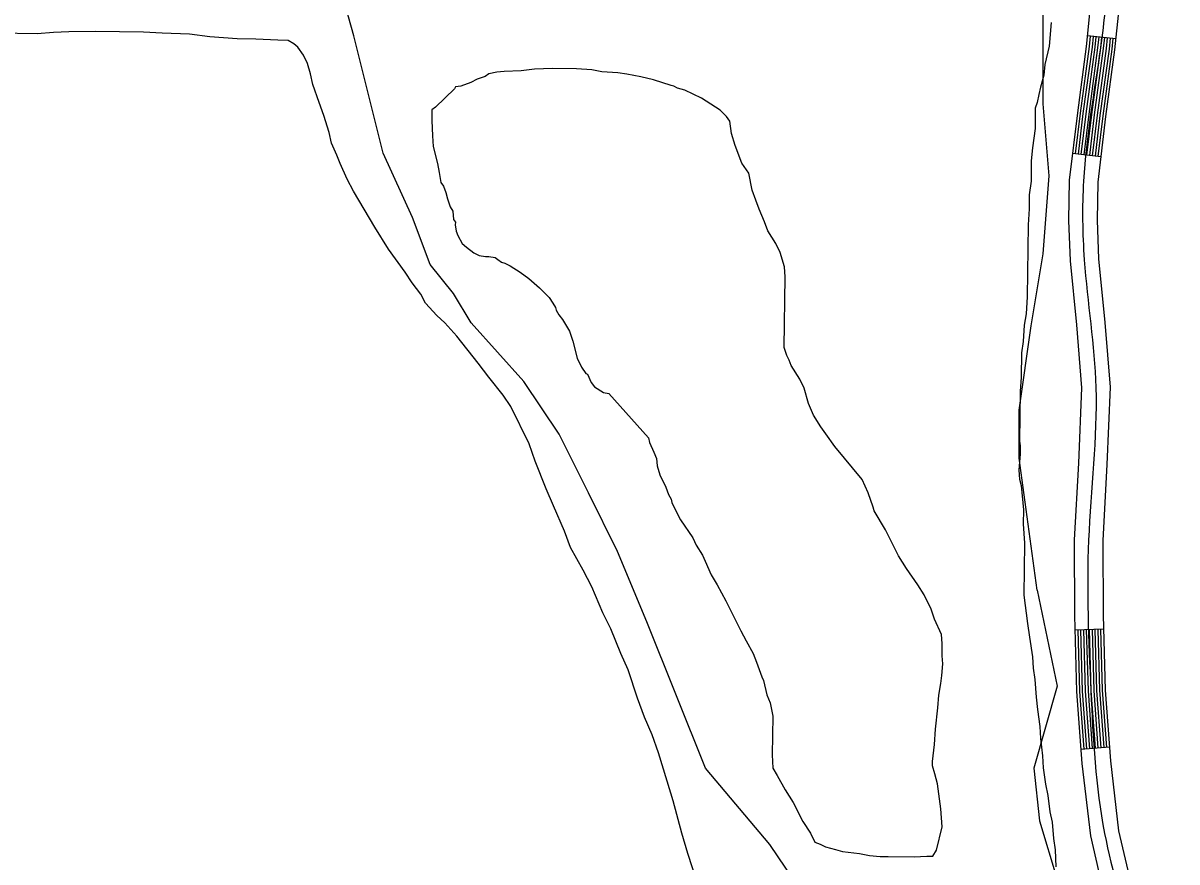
# Model space of a CAD drawing. Extents: x 3161514 to 3199414, y 831166 to 856601.
# Drawn here: x 3173687 to 3174900, y 838222 to 839105 of the extents above; entities that cross this region are included whole.
import ezdxf

# ---------------------------------------------------------------- set-up
doc = ezdxf.new("R2010")
doc.units = 0
for name, color, linetype in [('V-ROAD-CNTR', 7, 'Continuous'), ('V-SITE-VEGE', 7, 'Continuous'), ('V-TOPO-SHOR', 7, 'Continuous')]:
    doc.layers.add(name, color=color, linetype=linetype)

msp = doc.modelspace()

# ---------------------------------------------------------------- linework, layer by layer
at = {"layer": 'V-ROAD-CNTR'}
for p, q in [((3174835.8, 839088.3), (3174805.9, 839091.3)), ((3174820, 838964), (3174790.3, 838967.6)), ((3174822.8, 838467.2), (3174792.8, 838466.3)), ((3174829.1, 838343.1), (3174799.1, 838340.8))]:
    msp.add_line(p, q, dxfattribs=at)
for points in [[(3174809, 839121.9), (3174804.8, 839080.2), (3174795.4, 839010.4), (3174786.9, 838939.6), (3174786, 838897), (3174787.8, 838854.8), (3174794.4, 838787.2), (3174799.8, 838721), (3174796.5, 838641.8), (3174792.2, 838561.3), (3174792.4, 838481.5), (3174794.6, 838401.7), (3174800.2, 838325.9), (3174809.2, 838249.8), (3174823.4, 838188.4), (3174831.1, 838158.8), (3174835.9, 838129.9), (3174838.8, 838059.4), (3174836.2, 837988.3), (3174829.9, 837917.6), (3174824.4, 837846.1)], [(3174838.9, 839119.6), (3174834.6, 839076.7), (3174825.1, 839006.6), (3174816.9, 838937.5), (3174816.1, 838897.3), (3174817.7, 838856.8), (3174824.3, 838789.9), (3174829.8, 838721.6), (3174826.4, 838640.4), (3174822.2, 838560.5), (3174822.4, 838481.9), (3174824.6, 838403.2), (3174830.1, 838328.7), (3174838.8, 838255), (3174852.6, 838195.6), (3174860.5, 838165.1), (3174865.8, 838133), (3174868.9, 838059.5), (3174866.1, 837986.4), (3174859.8, 837915.1), (3174854.3, 837844.4)], [(3174808.9, 839091), (3174807.8, 839079.9), (3174798.3, 839010.1), (3174793.2, 838967.2)], [(3174811.9, 839090.7), (3174810.8, 839079.5), (3174801.3, 839009.7), (3174796.2, 838966.9)], [(3174814.9, 839090.4), (3174813.8, 839079.2), (3174804.3, 839009.3), (3174799.2, 838966.5)], [(3174817.9, 839090.1), (3174816.7, 839078.8), (3174807.3, 839008.9), (3174802.2, 838966.1)], [(3174820.8, 839089.8), (3174819.7, 839078.5), (3174810.2, 839008.5), (3174805.1, 838965.8)], [(3174823.8, 839089.5), (3174822.7, 839078.1), (3174813.2, 839008.2), (3174808.1, 838965.4)], [(3174826.8, 839089.2), (3174825.7, 839077.8), (3174816.2, 839007.8), (3174811.1, 838965.1)], [(3174829.8, 839088.9), (3174828.7, 839077.4), (3174819.2, 839007.4), (3174814.1, 838964.7)], [(3174832.8, 839088.6), (3174831.6, 839077.1), (3174822.1, 839007), (3174817.1, 838964.4)], [(3174795.8, 838466.4), (3174797.6, 838401.8), (3174802.1, 838341.1)], [(3174798.8, 838466.5), (3174800.6, 838402), (3174805.1, 838341.3)], [(3174801.8, 838466.6), (3174803.6, 838402.1), (3174808.1, 838341.5)], [(3174804.8, 838466.7), (3174806.6, 838402.3), (3174811.1, 838341.7)], [(3174807.8, 838466.8), (3174809.6, 838402.5), (3174814.1, 838341.9)], [(3174810.8, 838466.8), (3174812.6, 838402.6), (3174817.1, 838342.2)], [(3174813.8, 838466.9), (3174815.6, 838402.8), (3174820.1, 838342.4)], [(3174816.8, 838467), (3174818.6, 838402.9), (3174823.1, 838342.6)], [(3174819.8, 838467.1), (3174821.6, 838403.1), (3174826.1, 838342.8)]]:
    msp.add_lwpolyline(points, dxfattribs=at)
msp.add_spline([(3176085.7, 842416.7), (3175999.2, 842329.3), (3175902.9, 842262.7), (3175816.8, 842191), (3175683.6, 842068.8), (3175542.6, 841944.4), (3175408.7, 841823.2), (3175248.8, 841669.1), (3175111.1, 841529.2), (3174939.9, 841373.3), (3174760.8, 841238.8), (3174657.1, 841147.6), (3174547.1, 841036.3), (3174492, 840982.1), (3174442.6, 840929.6), (3174420.2, 840901.8), (3174399.4, 840862.5), (3174389.5, 840827.3), (3174383.3, 840769.8), (3174378.7, 840706.2), (3174383.6, 840631.9), (3174393.8, 840579.4), (3174391.2, 840530.5), (3174380.1, 840456.9), (3174367.6, 840384.2), (3174350.2, 840294), (3174354.6, 840199.7), (3174365.8, 840137.8), (3174385.1, 840081.6), (3174413.3, 840020.7), (3174446.4, 839949.6), (3174513.8, 839836.9), (3174644.9, 839622.2), (3174733.7, 839466), (3174785.4, 839366.8), (3174802.1, 839298.8), (3174817.1, 839235.9), (3174826.1, 839163), (3174819.7, 839078.5), (3174801.9, 838938.6), (3174802.7, 838855.8), (3174814.8, 838721.3), (3174807.2, 838560.9), (3174809.6, 838402.5), (3174824, 838252.4), (3174850.8, 838131.5), (3174851.2, 837987.4), (3174839.3, 837845.3), (3174833.3, 837693.7), (3174830, 837563.5), (3174819.8, 837468.1), (3174779.7, 837355.2), (3174698, 837136.9), (3174632.1, 836964.9), (3174548.8, 836774), (3174465.5, 836611.3)], degree=3, dxfattribs=at)
at = {"layer": 'V-SITE-VEGE'}
for p, q in [((3174767.8, 839105.2), (3174765.7, 839080.5)), ((3173701.6, 839093.5), (3173245, 839099.8)), ((3173718.7, 839094.9), (3173701.6, 839093.5)), ((3173734.9, 839095.6), (3173718.7, 839094.9)), ((3173763, 839096), (3173734.9, 839095.6)), ((3173813.3, 839095.3), (3173763, 839096)), ((3173832.9, 839094.2), (3173813.3, 839095.3)), ((3173861.8, 839093), (3173832.9, 839094.2)), ((3173883.1, 839090.1), (3173861.8, 839093)), ((3173912, 839088), (3173883.1, 839090.1)), ((3173931.6, 839087.7), (3173912, 839088)), ((3173954.6, 839086.6), (3173931.6, 839087.7)), ((3173965.7, 839086.4), (3173954.6, 839086.6)), ((3173971.6, 839082.9), (3173965.7, 839086.4)), ((3173975.8, 839079.5), (3173971.6, 839082.9)), ((3173981.7, 839070.8), (3173975.8, 839079.5)), ((3174765.7, 839080.5), (3174761.2, 839061)), ((3173985.8, 839062.3), (3173981.7, 839070.8)), ((3173989, 839051.2), (3173985.8, 839062.3)), ((3174224.6, 839056.2), (3174210.4, 839054.5)), ((3174243.4, 839056.9), (3174224.6, 839056.2)), ((3174268.8, 839056.6), (3174243.4, 839056.9)), ((3174284.8, 839055.4), (3174268.8, 839056.6)), ((3174295.2, 839053.4), (3174284.8, 839055.4)), ((3174761.2, 839061), (3174760.2, 839049.9)), ((3173991.5, 839040), (3173989, 839051.2)), ((3174164.2, 839045.8), (3174157.5, 839042.1)), ((3174172.7, 839048.5), (3174164.2, 839045.8)), ((3174176.5, 839051.2), (3174172.7, 839048.5)), ((3174185, 839053), (3174176.5, 839051.2)), ((3174192.5, 839053.9), (3174185, 839053)), ((3174210.4, 839054.5), (3174192.5, 839053.9)), ((3174312.1, 839052.2), (3174295.2, 839053.4)), ((3174321.5, 839051.1), (3174312.1, 839052.2)), ((3174336.5, 839048.1), (3174321.5, 839051.1)), ((3174349.7, 839045.1), (3174336.5, 839048.1)), ((3174368.4, 839039.2), (3174349.7, 839045.1)), ((3174760.2, 839049.9), (3174756.6, 839037.2)), ((3173998, 839021.2), (3173991.5, 839040)), ((3174140.5, 839035.7), (3174120.4, 839016.2)), ((3174141.4, 839037.6), (3174140.5, 839035.7)), ((3174147.1, 839038.5), (3174141.4, 839037.6)), ((3174157.5, 839042.1), (3174147.1, 839038.5)), ((3174371.2, 839038.2), (3174368.4, 839039.2)), ((3174375, 839036.3), (3174371.2, 839038.2)), ((3174382.5, 839034.3), (3174375, 839036.3)), ((3174400.3, 839025.6), (3174382.5, 839034.3)), ((3174756.6, 839037.2), (3174754.8, 839029.5)), ((3174002.9, 839007.5), (3173998, 839021.2)), ((3174419.9, 839013), (3174400.3, 839025.6)), ((3174753, 839021), (3174751.2, 839015.1)), ((3174754.8, 839029.5), (3174753, 839021)), ((3174008.7, 838989.5), (3174002.9, 839007.5)), ((3174116.6, 839013.5), (3174116.5, 839002.2)), ((3174120.4, 839016.2), (3174116.6, 839013.5)), ((3174426.4, 839006.4), (3174419.9, 839013)), ((3174430.1, 839001.6), (3174426.4, 839006.4)), ((3174751.2, 839015.1), (3174750.9, 838993.8)), ((3174116.5, 839002.2), (3174117.2, 838986.1)), ((3174431.8, 838988.4), (3174430.1, 839001.6)), ((3174011.1, 838978.4), (3174008.7, 838989.5)), ((3174117.2, 838986.1), (3174118, 838974.8)), ((3174435.4, 838976.1), (3174431.8, 838988.4)), ((3174750.9, 838993.8), (3174748.1, 838973.4)), ((3174016.8, 838965.6), (3174011.1, 838978.4)), ((3174118, 838974.8), (3174122.4, 838956.9)), ((3174442.7, 838957.2), (3174435.4, 838976.1)), ((3174748.1, 838973.4), (3174747, 838959.8)), ((3174020.1, 838957), (3174016.8, 838965.6)), ((3174747, 838959.8), (3174746.7, 838938.5)), ((3174027.6, 838940.7), (3174020.1, 838957)), ((3174122.4, 838956.9), (3174124.2, 838947.4)), ((3174124.2, 838947.4), (3174125.9, 838937)), ((3174450, 838946.7), (3174442.7, 838957.2)), ((3174453.6, 838928.8), (3174450, 838946.7)), ((3174034.2, 838927.8), (3174027.6, 838940.7)), ((3174125.9, 838937), (3174128.7, 838933.2)), ((3174746.7, 838938.5), (3174744.8, 838924)), ((3174056.7, 838890), (3174034.2, 838927.8)), ((3174128.7, 838933.2), (3174131.4, 838926.6)), ((3174131.4, 838926.6), (3174133.2, 838920)), ((3174457.2, 838918.4), (3174453.6, 838928.8)), ((3174744.8, 838924), (3174744.6, 838909.5)), ((3174133.2, 838920), (3174135.9, 838911.5)), ((3174135.9, 838911.5), (3174138.7, 838906.7)), ((3174460.8, 838908.9), (3174457.2, 838918.4)), ((3174744.6, 838909.5), (3174743.5, 838892.5)), ((3174138.7, 838906.7), (3174139.5, 838898.2)), ((3174139.5, 838898.2), (3174141.4, 838895.4)), ((3174466.3, 838895.6), (3174460.8, 838908.9)), ((3174070.9, 838866.8), (3174056.7, 838890)), ((3174141.4, 838895.4), (3174141.3, 838892.6)), ((3174141.3, 838892.6), (3174142.2, 838886)), ((3174142.2, 838886), (3174144, 838881.2)), ((3174469.9, 838886.2), (3174466.3, 838895.6)), ((3174478.2, 838872.9), (3174469.9, 838886.2)), ((3174743.5, 838892.5), (3174742.5, 838816.7)), ((3174144, 838881.2), (3174148.6, 838872.7)), ((3174482.8, 838863.4), (3174478.2, 838872.9)), ((3174088.4, 838842.7), (3174070.9, 838866.8)), ((3174148.6, 838872.7), (3174153.2, 838868.9)), ((3174153.2, 838868.9), (3174160.7, 838863.1)), ((3174160.7, 838863.1), (3174166.3, 838860.2)), ((3174487.3, 838848.2), (3174482.8, 838863.4)), ((3174166.3, 838860.2), (3174172.9, 838859.2)), ((3174172.9, 838859.2), (3174176.7, 838859.1)), ((3174176.7, 838859.1), (3174183.2, 838858.1)), ((3174183.2, 838858.1), (3174186, 838856.2)), ((3174186, 838856.2), (3174189.8, 838853.3)), ((3174189.8, 838853.3), (3174193.5, 838852.3)), ((3174193.5, 838852.3), (3174199.1, 838849.4)), ((3174199.1, 838849.4), (3174209.4, 838842.7)), ((3174095.9, 838831.5), (3174088.4, 838842.7)), ((3174209.4, 838842.7), (3174218.7, 838835.9)), ((3174487.1, 838763.5), (3174488.1, 838837.9)), ((3174488.1, 838837.9), (3174487.3, 838848.2)), ((3174105.2, 838819.5), (3174095.9, 838831.5)), ((3174218.7, 838835.9), (3174229.9, 838826.4)), ((3174229.9, 838826.4), (3174240.1, 838815.9)), ((3174110.1, 838810), (3174105.2, 838819.5)), ((3174240.1, 838815.9), (3174243.8, 838810.2)), ((3174742.5, 838816.7), (3174741.4, 838798.8)), ((3174121.9, 838797.1), (3174110.1, 838810)), ((3174243.8, 838810.2), (3174246.5, 838805.4)), ((3174246.5, 838805.4), (3174247.5, 838802.6)), ((3174247.5, 838802.6), (3174250.2, 838797.8)), ((3174130.3, 838789.3), (3174121.9, 838797.1)), ((3174142.9, 838775.5), (3174130.3, 838789.3)), ((3174250.2, 838797.8), (3174253.9, 838793.1)), ((3174253.9, 838793.1), (3174261.3, 838780.7)), ((3174741.4, 838798.8), (3174739.5, 838786.9)), ((3174261.3, 838780.7), (3174264.9, 838770.3)), ((3174739.5, 838786.9), (3174738.4, 838769.8)), ((3174165.5, 838747.1), (3174142.9, 838775.5)), ((3174264.9, 838770.3), (3174269.4, 838752.4)), ((3174738.4, 838769.8), (3174736.6, 838757.9)), ((3174269.4, 838752.4), (3174273.9, 838742.9)), ((3174489.8, 838755), (3174487.1, 838763.5)), ((3174492.5, 838750.2), (3174489.8, 838755)), ((3174736.6, 838757.9), (3174736.2, 838732.4)), ((3174176.4, 838732.4), (3174165.5, 838747.1)), ((3174273.9, 838742.9), (3174278.6, 838736.2)), ((3174494.3, 838744.5), (3174492.5, 838750.2)), ((3174503.6, 838730.3), (3174494.3, 838744.5)), ((3174191.5, 838713.5), (3174176.4, 838732.4)), ((3174278.6, 838736.2), (3174280.4, 838735.3)), ((3174280.4, 838735.3), (3174284.1, 838726.7)), ((3174508.1, 838720.8), (3174503.6, 838730.3)), ((3174736.2, 838732.4), (3174735.2, 838717.1)), ((3174284.1, 838726.7), (3174287.8, 838722)), ((3174287.8, 838722), (3174297.1, 838716.2)), ((3174297.1, 838716.2), (3174302.8, 838715.2)), ((3174302.8, 838715.2), (3174344.5, 838668.4)), ((3174512.6, 838704.7), (3174508.1, 838720.8)), ((3174735.2, 838717.1), (3174734.8, 838691.5)), ((3174199.8, 838701.4), (3174191.5, 838713.5)), ((3174518.1, 838692.4), (3174512.6, 838704.7)), ((3174218.9, 838662), (3174199.8, 838701.4)), ((3174525.5, 838680.1), (3174518.1, 838692.4)), ((3174734.8, 838691.5), (3174734.4, 838665.1)), ((3174531, 838672.5), (3174525.5, 838680.1)), ((3174344.5, 838668.4), (3174345.4, 838663.7)), ((3174540.3, 838659.2), (3174531, 838672.5)), ((3174225.4, 838644), (3174218.9, 838662)), ((3174345.4, 838663.7), (3174349.9, 838653.3)), ((3174569, 838624.8), (3174540.3, 838659.2)), ((3174734.4, 838665.1), (3174735.2, 838660)), ((3174735.2, 838660), (3174735.1, 838651.5)), ((3174237, 838614.9), (3174225.4, 838644)), ((3174349.9, 838653.3), (3174352.7, 838646.7)), ((3174352.7, 838646.7), (3174353.5, 838639.1)), ((3174735.1, 838651.5), (3174734, 838634.4)), ((3174353.5, 838639.1), (3174356.2, 838629.7)), ((3174734, 838634.4), (3174734.7, 838625)), ((3174356.2, 838629.7), (3174362.6, 838616.4)), ((3174575.4, 838610.6), (3174569, 838624.8)), ((3174734.7, 838625), (3174736.3, 838618.2)), ((3174736.3, 838618.2), (3174738.6, 838592.6)), ((3174244.4, 838596.9), (3174237, 838614.9)), ((3174362.6, 838616.4), (3174365.3, 838608.8)), ((3174365.3, 838608.8), (3174368.1, 838604.1)), ((3174580.8, 838595.5), (3174575.4, 838610.6)), ((3174256, 838570.3), (3174244.4, 838596.9)), ((3174368.1, 838604.1), (3174369, 838600.3)), ((3174369, 838600.3), (3174371.7, 838594.6)), ((3174371.7, 838594.6), (3174378.2, 838582.3)), ((3174581.7, 838591.7), (3174580.8, 838595.5)), ((3174378.2, 838582.3), (3174391.1, 838563.3)), ((3174593.7, 838571.8), (3174581.7, 838591.7)), ((3174738.6, 838592.6), (3174738.4, 838578.1)), ((3174262.5, 838553.2), (3174256, 838570.3)), ((3174596.4, 838566.1), (3174593.7, 838571.8)), ((3174738.4, 838578.1), (3174739.8, 838557.7)), ((3174391.1, 838563.3), (3174394.7, 838555.7)), ((3174607.4, 838544.3), (3174596.4, 838566.1)), ((3174739.8, 838557.7), (3174739, 838503.1)), ((3174275.8, 838529.1), (3174262.5, 838553.2)), ((3174394.7, 838555.7), (3174401.2, 838545.2)), ((3174401.2, 838545.2), (3174403.9, 838538.6)), ((3174403.9, 838538.6), (3174410.3, 838524.4)), ((3174615.7, 838531), (3174607.4, 838544.3)), ((3174285, 838511.9), (3174275.8, 838529.1)), ((3174410.3, 838524.4), (3174416.8, 838513.9)), ((3174627.7, 838513.8), (3174615.7, 838531)), ((3174296.5, 838484.5), (3174285, 838511.9)), ((3174416.8, 838513.9), (3174425.9, 838496.9)), ((3174634.2, 838503.4), (3174627.7, 838513.8)), ((3174425.9, 838496.9), (3174432.4, 838483.6)), ((3174641.5, 838488.2), (3174634.2, 838503.4)), ((3174739, 838503.1), (3174742.9, 838473.3)), ((3174304.8, 838467.4), (3174296.5, 838484.5)), ((3174645.1, 838477.8), (3174641.5, 838488.2)), ((3174432.4, 838483.6), (3174441.5, 838465.6)), ((3174652.4, 838461.7), (3174645.1, 838477.8)), ((3174742.9, 838473.3), (3174745.2, 838458.7)), ((3174315.5, 838441.7), (3174304.8, 838467.4)), ((3174441.5, 838465.6), (3174447, 838455.1)), ((3174653.2, 838452.3), (3174652.4, 838461.7)), ((3174447, 838455.1), (3174454.4, 838441.8)), ((3174653.1, 838439.1), (3174653.2, 838452.3)), ((3174745.2, 838458.7), (3174748.4, 838438.2)), ((3174323, 838424.5), (3174315.5, 838441.7)), ((3174454.4, 838441.8), (3174458, 838432.4)), ((3174653.9, 838430.6), (3174653.1, 838439.1)), ((3174748.4, 838438.2), (3174749, 838426.3)), ((3174332.8, 838394.5), (3174323, 838424.5)), ((3174458, 838432.4), (3174463.5, 838417.2)), ((3174652.8, 838418.4), (3174653.9, 838430.6)), ((3174749, 838426.3), (3174750.6, 838414.4)), ((3174463.5, 838417.2), (3174465.3, 838413.4)), ((3174465.3, 838413.4), (3174468.9, 838398.3)), ((3174651.7, 838409.9), (3174652.8, 838418.4)), ((3174750.6, 838414.4), (3174752, 838395.6)), ((3174649.7, 838397.7), (3174651.7, 838409.9)), ((3174340.2, 838374.8), (3174332.8, 838394.5)), ((3174468.9, 838398.3), (3174472.5, 838389.8)), ((3174472.5, 838389.8), (3174475.1, 838375.6)), ((3174648.6, 838384.5), (3174649.7, 838397.7)), ((3174752, 838395.6), (3174753.6, 838382.8)), ((3174475.1, 838375.6), (3174474.6, 838335.1)), ((3174646.4, 838362), (3174648.6, 838384.5)), ((3174753.6, 838382.8), (3174755.9, 838364.9)), ((3174348.4, 838356), (3174340.2, 838374.8)), ((3174755.9, 838364.9), (3174756.5, 838352.1)), ((3174355, 838337.2), (3174348.4, 838356)), ((3174645.2, 838346), (3174646.4, 838362)), ((3174756.5, 838352.1), (3174758.9, 838334.1)), ((3174643.1, 838328.1), (3174645.2, 838346)), ((3174364, 838307.2), (3174355, 838337.2)), ((3174474.6, 838335.1), (3174475.3, 838321)), ((3174643, 838323.4), (3174643.1, 838328.1)), ((3174758.9, 838334.1), (3174759.5, 838321.3)), ((3174475.3, 838321), (3174479.9, 838313.4)), ((3174645.7, 838314.9), (3174643, 838323.4)), ((3174648.4, 838304.5), (3174645.7, 838314.9)), ((3174759.5, 838321.3), (3174761.8, 838304.3)), ((3174370.5, 838286.7), (3174364, 838307.2)), ((3174479.9, 838313.4), (3174488.2, 838298.2)), ((3174651.8, 838278.1), (3174648.4, 838304.5)), ((3174761.8, 838304.3), (3174764.2, 838292.3)), ((3174488.2, 838298.2), (3174496.5, 838284.9)), ((3174764.2, 838292.3), (3174766.6, 838275.2)), ((3174379.4, 838252.5), (3174370.5, 838286.7)), ((3174496.5, 838284.9), (3174506.6, 838265)), ((3174653.4, 838259.2), (3174651.8, 838278.1)), ((3174766.6, 838275.2), (3174769, 838264.1)), ((3174506.6, 838265), (3174514.9, 838252.6)), ((3174647.4, 838234.8), (3174653.4, 838259.2)), ((3174769, 838264.1), (3174770.4, 838247.1)), ((3174385.9, 838231.1), (3174379.4, 838252.5)), ((3174514.9, 838252.6), (3174519.5, 838243.2)), ((3174519.5, 838243.2), (3174525.1, 838241.2)), ((3174770.4, 838247.1), (3174772, 838235.1)), ((3174395.7, 838201.1), (3174385.9, 838231.1)), ((3174525.1, 838241.2), (3174530.7, 838238.3)), ((3174530.7, 838238.3), (3174541, 838235.3)), ((3174541, 838235.3), (3174548.5, 838233.3)), ((3174548.5, 838233.3), (3174566.4, 838231.2)), ((3174566.4, 838231.2), (3174576.7, 838229.2)), ((3174643.6, 838228.3), (3174647.4, 838234.8)), ((3174772, 838235.1), (3174772.6, 838217.2)), ((3174576.7, 838229.2), (3174588, 838228.1)), ((3174588, 838228.1), (3174596.5, 838228)), ((3174596.5, 838228), (3174623.8, 838227.6)), ((3174623.8, 838227.6), (3174637, 838228.3)), ((3174637, 838228.3), (3174643.6, 838228.3))]:
    msp.add_line(p, q, dxfattribs=at)
at = {"layer": 'V-TOPO-SHOR'}
for points in [[(3174792.6, 838105.3), (3174694, 838136.1), (3174601.6, 838154.6), (3174570.8, 838166.9), (3174496.8, 838203.9), (3174472.2, 838240.9), (3174404.4, 838321), (3174342.8, 838475), (3174312, 838549), (3174281.2, 838610.6), (3174250.4, 838672.2), (3174213.4, 838727.7), (3174157.9, 838789.3), (3174139.4, 838820.1), (3174114.8, 838850.9), (3174096.3, 838900.2), (3174065.5, 838968), (3174034.7, 839091.2), (3173991.6, 839245.3)], [(3174753, 838508.2), (3174734.1, 838647.1), (3174734.1, 838697.7), (3174746.7, 838786.1), (3174759.3, 838861.9), (3174765.7, 838944), (3174759.3, 839019.8), (3174759.3, 839076.6), (3174759.3, 839120.8)], [(3174753, 838508.2), (3174774.1, 838407.2), (3174749.5, 838321), (3174755.6, 838265.5), (3174774.1, 838203.9), (3174792.6, 838148.4), (3174792.6, 838105.3), (3174786.4, 838025.2), (3174768, 837963.6), (3174749.5, 837895.8), (3174755.6, 837858.8), (3174755.6, 837828), (3174768, 837791.1), (3174749.5, 837717.1)]]:
    msp.add_lwpolyline(points, dxfattribs=at)

doc.saveas('drawing.dxf')
